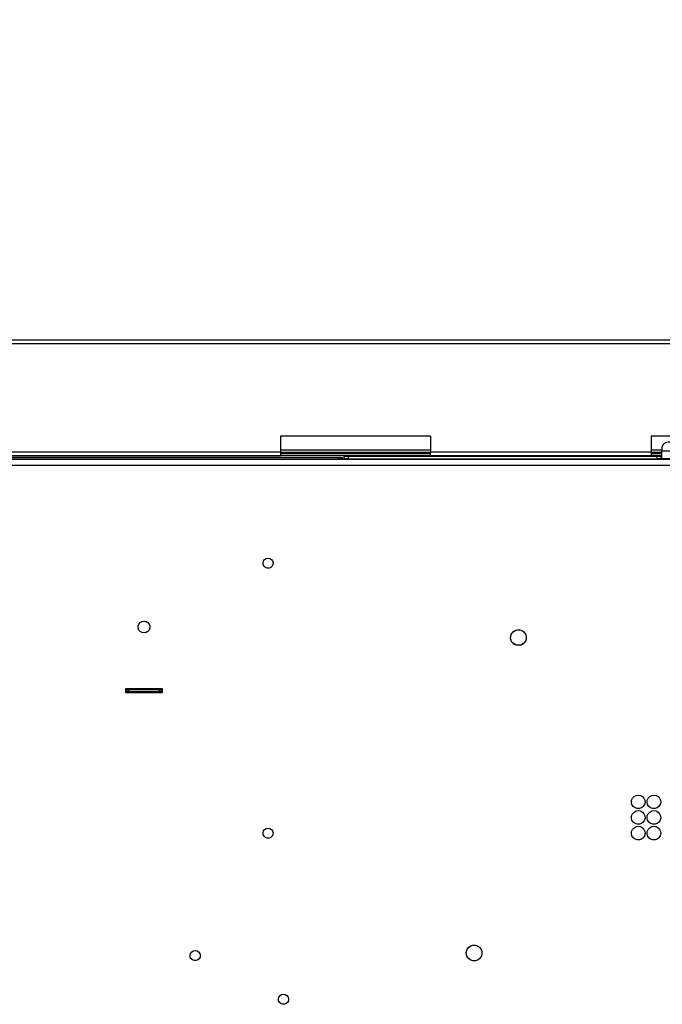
# Model space of a CAD drawing. Header units: millimetres. Extents: x 0 to 39025, y -31299 to 8400.
# Tile 356 of 382: x 14844 to 15173, y 4367 to 4871. Entities that reach past the tile are written whole.
import ezdxf

# ---------------------------------------------------------------- set-up
doc = ezdxf.new("R2010")
doc.units = ezdxf.units.MM
doc.header["$PDSIZE"] = -1
doc.layers.add('DIMENZIJE', color=4, linetype='Continuous')
doc.styles.add('SLDTEXTSTYLE6', font='txt')
doc.dimstyles.new('SLDDIMSTYLE0', dxfattribs={"dimtxt": 3, "dimasz": 3.414889, "dimexe": 0, "dimexo": 0.0625, "dimgap": 0.75, "dimtad": 1, "dimdec": 0, "dimlfac": 20, "dimrnd": 1e-09, "dimzin": 12, "dimdsep": 46, "dimtxsty": 'SLDTEXTSTYLE6', "dimsah": 1, "dimcen": 0.09, "dimadec": 0, "dimazin": 3, "dimtfac": 1, "dimtdec": 0, "dimtofl": 0, "dimtmove": 0, "dimatfit": 3, "dimfxl": 1, "dimfrac": 2, "dimtolj": 1, "dimtzin": 12, "dimarcsym": 0})

# ---------------------------------------------------------------- blocks, each defined once
blk = doc.blocks.new('Adapt 2 (spodaj)')
at = {"lineweight": 25}
for points in [[(6.52, 714.98), (6.52, 714.98), (1143.48, 714.98), (1143.48, 714.98)], [(6.52, 712.98), (6.52, 712.98), (1143.48, 712.98), (1143.48, 712.98)], [(869.66, 665.68), (869.66, 665.68), (792.85, 665.68), (792.85, 665.68)], [(792.85, 665.68), (792.85, 665.68), (792.85, 657.67), (792.85, 657.67)], [(869.66, 665.68), (869.66, 665.68), (869.66, 657.67), (869.66, 657.67)], [(1072.6, 665.68), (1072.6, 665.68), (982.6, 665.68), (982.6, 665.68)], [(982.6, 665.68), (982.6, 665.68), (982.6, 657.67), (982.6, 657.67)], [(620, 657.67), (620, 657.67), (792.85, 657.67), (792.85, 657.67)], [(620, 655.67), (620, 655.67), (792.85, 655.67), (792.85, 655.67)], [(792.85, 658.68), (792.85, 658.68), (869.66, 658.68), (869.66, 658.68)], [(792.85, 657.3), (792.85, 657.3), (869.66, 657.3), (869.66, 657.3)], [(869.66, 657.29), (869.66, 657.29), (792.85, 657.29), (792.85, 657.29)], [(869.66, 656.68), (869.66, 656.68), (792.85, 656.68), (792.85, 656.68)], [(869.66, 655.67), (869.66, 655.67), (792.85, 655.67), (792.85, 655.67)], [(825.5, 653.92), (825.5, 653.92), (825.5, 655.42), (825.5, 655.42)], [(825.5, 655.42), (825.5, 655.42), (827.5, 655.42), (827.5, 655.42)], [(827.5, 655.42), (827.5, 655.42), (827.5, 653.92), (827.5, 653.92)], [(827.5, 655.42), (827.5, 655.42), (985.6, 655.42), (985.6, 655.42)], [(869.66, 657.67), (869.66, 657.67), (982.6, 657.67), (982.6, 657.67)], [(869.66, 655.67), (869.66, 655.67), (982.6, 655.67), (982.6, 655.67)], [(982.6, 658.68), (982.6, 658.68), (988.1, 658.68), (988.1, 658.68)], [(982.6, 657.3), (982.6, 657.3), (988.1, 657.3), (988.1, 657.3)], [(988.1, 657.29), (988.1, 657.29), (982.6, 657.29), (982.6, 657.29)], [(982.6, 656.68), (982.6, 656.68), (988.1, 656.68), (988.1, 656.68)], [(982.6, 655.67), (982.6, 655.67), (988.1, 655.67), (988.1, 655.67)], [(985.6, 653.92), (985.6, 653.92), (985.6, 655.42), (985.6, 655.42)], [(985.6, 655.42), (985.6, 655.42), (987.6, 655.42), (987.6, 655.42)], [(987.6, 655.42), (987.6, 655.42), (987.6, 653.92), (987.6, 653.92)], [(988.1, 655.42), (988.1, 655.42), (987.6, 655.42), (987.6, 655.42)], [(988.1, 659.76), (988.1, 659.76), (988.1, 657.85), (988.1, 657.85)], [(1067.1, 657.85), (1067.1, 657.85), (988.1, 657.85), (988.1, 657.85)], [(1089.17, 653.63), (1089.17, 653.63), (60.83, 653.63), (60.83, 653.63)], [(69.85, 650.82), (69.85, 650.82), (1080.15, 650.82), (1080.15, 650.82)], [(617, 654.93), (617, 654.93), (822.5, 654.93), (822.5, 654.93)], [(617, 653.92), (617, 653.92), (822.5, 653.92), (822.5, 653.92)], [(819.5, 653.63), (819.5, 653.63), (819.5, 653.92), (819.5, 653.92)], [(822.5, 653.92), (822.5, 653.92), (822.5, 654.93), (822.5, 654.93)], [(822.5, 654.93), (822.5, 654.93), (824.5, 654.93), (824.5, 654.93)], [(824.5, 653.92), (824.5, 653.92), (822.5, 653.92), (822.5, 653.92)], [(824.5, 654.93), (824.5, 654.93), (824.5, 653.92), (824.5, 653.92)], [(827.5, 653.92), (827.5, 653.92), (825.5, 653.92), (825.5, 653.92)], [(827.5, 653.92), (827.5, 653.92), (985.6, 653.92), (985.6, 653.92)], [(987.6, 653.92), (987.6, 653.92), (985.6, 653.92), (985.6, 653.92)], [(988.1, 653.92), (988.1, 653.92), (987.6, 653.92), (987.6, 653.92)], [(1067.1, 653.92), (1067.1, 653.92), (988.1, 653.92), (988.1, 653.92)], [(732.5, 536.38), (732.5, 536.38), (713.5, 536.38), (713.5, 536.38)], [(713.5, 536.38), (713.5, 536.38), (713.5, 534.38), (713.5, 534.38)], [(713.5, 535.88), (713.5, 535.88), (714, 535.88), (714, 535.88)], [(713.5, 534.88), (713.5, 534.88), (714, 534.88), (714, 534.88)], [(713.5, 534.38), (713.5, 534.38), (732.5, 534.38), (732.5, 534.38)], [(714, 534.88), (714, 534.88), (714, 535.88), (714, 535.88)], [(714, 535.88), (714, 535.88), (715, 535.88), (715, 535.88)], [(715, 534.88), (715, 534.88), (714, 534.88), (714, 534.88)], [(715, 535.88), (715, 535.88), (715, 534.88), (715, 534.88)], [(731, 535.88), (731, 535.88), (715, 535.88), (715, 535.88)], [(731, 534.88), (731, 534.88), (715, 534.88), (715, 534.88)], [(715.5, 534.38), (715.5, 534.38), (715.5, 534.88), (715.5, 534.88)], [(730.5, 534.88), (730.5, 534.88), (730.5, 534.38), (730.5, 534.38)], [(731, 534.88), (731, 534.88), (731, 535.88), (731, 535.88)], [(731, 535.88), (731, 535.88), (732, 535.88), (732, 535.88)], [(732, 534.88), (732, 534.88), (731, 534.88), (731, 534.88)], [(732, 535.88), (732, 535.88), (732, 534.88), (732, 534.88)], [(732, 535.88), (732, 535.88), (732.5, 535.88), (732.5, 535.88)], [(732, 534.88), (732, 534.88), (732.5, 534.88), (732.5, 534.88)], [(732.5, 534.38), (732.5, 534.38), (732.5, 536.38), (732.5, 536.38)]]:
    blk.add_open_spline(points, degree=3, dxfattribs=at)
for points, knots in [([(992.1, 662.59), (992.1, 662.59), (991.32, 662.53), (991.32, 662.53), (991.32, 662.53), (990.57, 662.37), (990.57, 662.37), (990.57, 662.37), (989.88, 662.11), (989.88, 662.11), (989.88, 662.11), (989.27, 661.76), (989.27, 661.76), (989.27, 661.76), (988.77, 661.33), (988.77, 661.33), (988.77, 661.33), (988.4, 660.84), (988.4, 660.84), (988.4, 660.84), (988.17, 660.31), (988.17, 660.31), (988.17, 660.31), (988.1, 659.76), (988.1, 659.76)], [0, 0, 0, 0, 1, 1, 1, 2, 2, 2, 3, 3, 3, 4, 4, 4, 5, 5, 5, 6, 6, 6, 7, 7, 7, 8, 8, 8, 8]), ([(792.85, 657.67), (792.85, 657.67), (792.85, 657.29), (792.85, 657.29), (792.85, 657.29), (792.85, 656.91), (792.85, 656.91), (792.85, 656.91), (792.85, 656.56), (792.85, 656.56), (792.85, 656.56), (792.85, 656.26), (792.85, 656.26), (792.85, 656.26), (792.85, 656.01), (792.85, 656.01), (792.85, 656.01), (792.85, 655.83), (792.85, 655.83), (792.85, 655.83), (792.85, 655.71), (792.85, 655.71), (792.85, 655.71), (792.85, 655.67), (792.85, 655.67)], [0, 0, 0, 0, 1, 1, 1, 2, 2, 2, 3, 3, 3, 4, 4, 4, 5, 5, 5, 6, 6, 6, 7, 7, 7, 8, 8, 8, 8]), ([(869.66, 655.67), (869.66, 655.67), (869.66, 655.71), (869.66, 655.71), (869.66, 655.71), (869.66, 655.83), (869.66, 655.83), (869.66, 655.83), (869.66, 656.01), (869.66, 656.01), (869.66, 656.01), (869.66, 656.26), (869.66, 656.26), (869.66, 656.26), (869.66, 656.56), (869.66, 656.56), (869.66, 656.56), (869.66, 656.91), (869.66, 656.91), (869.66, 656.91), (869.66, 657.29), (869.66, 657.29), (869.66, 657.29), (869.66, 657.67), (869.66, 657.67)], [0, 0, 0, 0, 1, 1, 1, 2, 2, 2, 3, 3, 3, 4, 4, 4, 5, 5, 5, 6, 6, 6, 7, 7, 7, 8, 8, 8, 8]), ([(982.6, 657.67), (982.6, 657.67), (982.6, 657.29), (982.6, 657.29), (982.6, 657.29), (982.6, 656.91), (982.6, 656.91), (982.6, 656.91), (982.6, 656.56), (982.6, 656.56), (982.6, 656.56), (982.6, 656.26), (982.6, 656.26), (982.6, 656.26), (982.6, 656.01), (982.6, 656.01), (982.6, 656.01), (982.6, 655.83), (982.6, 655.83), (982.6, 655.83), (982.6, 655.71), (982.6, 655.71), (982.6, 655.71), (982.6, 655.67), (982.6, 655.67)], [0, 0, 0, 0, 1, 1, 1, 2, 2, 2, 3, 3, 3, 4, 4, 4, 5, 5, 5, 6, 6, 6, 7, 7, 7, 8, 8, 8, 8]), ([(988.1, 653.92), (988.1, 653.92), (988.1, 654.02), (988.1, 654.02), (988.1, 654.02), (988.1, 654.31), (988.1, 654.31), (988.1, 654.31), (988.1, 654.76), (988.1, 654.76), (988.1, 654.76), (988.1, 655.35), (988.1, 655.35), (988.1, 655.35), (988.1, 656), (988.1, 656), (988.1, 656), (988.1, 656.67), (988.1, 656.67), (988.1, 656.67), (988.1, 657.31), (988.1, 657.31), (988.1, 657.31), (988.1, 657.85), (988.1, 657.85)], [0, 0, 0, 0, 1, 1, 1, 2, 2, 2, 3, 3, 3, 4, 4, 4, 5, 5, 5, 6, 6, 6, 7, 7, 7, 8, 8, 8, 8]), ([(835, 653.92), (835, 653.92), (835, 653.91), (835, 653.91), (835, 653.91), (835, 653.87), (835, 653.87), (835, 653.87), (835, 653.79), (835, 653.79), (835, 653.79), (835, 653.69), (835, 653.69), (835, 653.69), (835, 653.63), (835, 653.63)], [0, 0, 0, 0, 1, 1, 1, 2, 2, 2, 3, 3, 3, 4, 4, 4, 5, 5, 5, 5]), ([(786.5, 603.22), (786.5, 603.22), (785.56, 603.05), (785.56, 603.05), (785.56, 603.05), (784.75, 602.55), (784.75, 602.55), (784.75, 602.55), (784.17, 601.78), (784.17, 601.78), (784.17, 601.78), (783.91, 600.86), (783.91, 600.86), (783.91, 600.86), (784, 599.91), (784, 599.91), (784, 599.91), (784.42, 599.06), (784.42, 599.06), (784.42, 599.06), (785.13, 598.42), (785.13, 598.42), (785.13, 598.42), (786.02, 598.07), (786.02, 598.07), (786.02, 598.07), (786.98, 598.07), (786.98, 598.07), (786.98, 598.07), (787.87, 598.42), (787.87, 598.42), (787.87, 598.42), (788.57, 599.06), (788.57, 599.06), (788.57, 599.06), (789, 599.91), (789, 599.91), (789, 599.91), (789.09, 600.86), (789.09, 600.86), (789.09, 600.86), (788.83, 601.78), (788.83, 601.78), (788.83, 601.78), (788.25, 602.55), (788.25, 602.55), (788.25, 602.55), (787.44, 603.05), (787.44, 603.05), (787.44, 603.05), (786.5, 603.22), (786.5, 603.22)], [0, 0, 0, 0, 1, 1, 1, 2, 2, 2, 3, 3, 3, 4, 4, 4, 5, 5, 5, 6, 6, 6, 7, 7, 7, 8, 8, 8, 9, 9, 9, 10, 10, 10, 11, 11, 11, 12, 12, 12, 13, 13, 13, 14, 14, 14, 15, 15, 15, 16, 16, 16, 17, 17, 17, 17]), ([(723, 564.88), (723, 564.88), (724.03, 565.06), (724.03, 565.06), (724.03, 565.06), (724.93, 565.58), (724.93, 565.58), (724.93, 565.58), (725.6, 566.38), (725.6, 566.38), (725.6, 566.38), (725.96, 567.35), (725.96, 567.35), (725.96, 567.35), (725.96, 568.4), (725.96, 568.4), (725.96, 568.4), (725.6, 569.37), (725.6, 569.37), (725.6, 569.37), (724.93, 570.17), (724.93, 570.17), (724.93, 570.17), (724.03, 570.69), (724.03, 570.69), (724.03, 570.69), (723, 570.87), (723, 570.87), (723, 570.87), (721.97, 570.69), (721.97, 570.69), (721.97, 570.69), (721.07, 570.17), (721.07, 570.17), (721.07, 570.17), (720.4, 569.37), (720.4, 569.37), (720.4, 569.37), (720.05, 568.4), (720.05, 568.4), (720.05, 568.4), (720.05, 567.35), (720.05, 567.35), (720.05, 567.35), (720.4, 566.38), (720.4, 566.38), (720.4, 566.38), (721.07, 565.58), (721.07, 565.58), (721.07, 565.58), (721.97, 565.06), (721.97, 565.06), (721.97, 565.06), (723, 564.88), (723, 564.88)], [0, 0, 0, 0, 1, 1, 1, 2, 2, 2, 3, 3, 3, 4, 4, 4, 5, 5, 5, 6, 6, 6, 7, 7, 7, 8, 8, 8, 9, 9, 9, 10, 10, 10, 11, 11, 11, 12, 12, 12, 13, 13, 13, 14, 14, 14, 15, 15, 15, 16, 16, 16, 17, 17, 17, 18, 18, 18, 18]), ([(914.63, 566.52), (914.63, 566.52), (913.46, 566.35), (913.46, 566.35), (913.46, 566.35), (912.38, 565.83), (912.38, 565.83), (912.38, 565.83), (911.51, 565.02), (911.51, 565.02), (911.51, 565.02), (910.91, 563.99), (910.91, 563.99), (910.91, 563.99), (910.64, 562.82), (910.64, 562.82), (910.64, 562.82), (910.74, 561.63), (910.74, 561.63), (910.74, 561.63), (911.17, 560.52), (911.17, 560.52), (911.17, 560.52), (911.91, 559.59), (911.91, 559.59), (911.91, 559.59), (912.9, 558.92), (912.9, 558.92), (912.9, 558.92), (914.04, 558.57), (914.04, 558.57), (914.04, 558.57), (915.23, 558.57), (915.23, 558.57), (915.23, 558.57), (916.37, 558.92), (916.37, 558.92), (916.37, 558.92), (917.35, 559.59), (917.35, 559.59), (917.35, 559.59), (918.1, 560.52), (918.1, 560.52), (918.1, 560.52), (918.54, 561.63), (918.54, 561.63), (918.54, 561.63), (918.62, 562.82), (918.62, 562.82), (918.62, 562.82), (918.36, 563.99), (918.36, 563.99), (918.36, 563.99), (917.76, 565.02), (917.76, 565.02), (917.76, 565.02), (916.89, 565.83), (916.89, 565.83), (916.89, 565.83), (915.81, 566.35), (915.81, 566.35), (915.81, 566.35), (914.63, 566.52), (914.63, 566.52)], [0, 0, 0, 0, 1, 1, 1, 2, 2, 2, 3, 3, 3, 4, 4, 4, 5, 5, 5, 6, 6, 6, 7, 7, 7, 8, 8, 8, 9, 9, 9, 10, 10, 10, 11, 11, 11, 12, 12, 12, 13, 13, 13, 14, 14, 14, 15, 15, 15, 16, 16, 16, 17, 17, 17, 18, 18, 18, 19, 19, 19, 20, 20, 20, 21, 21, 21, 21]), ([(914.63, 558.52), (914.63, 558.52), (915.81, 558.7), (915.81, 558.7), (915.81, 558.7), (916.89, 559.22), (916.89, 559.22), (916.89, 559.22), (917.76, 560.03), (917.76, 560.03), (917.76, 560.03), (918.36, 561.06), (918.36, 561.06), (918.36, 561.06), (918.62, 562.23), (918.62, 562.23), (918.62, 562.23), (918.54, 563.42), (918.54, 563.42), (918.54, 563.42), (918.1, 564.52), (918.1, 564.52), (918.1, 564.52), (917.35, 565.46), (917.35, 565.46), (917.35, 565.46), (916.37, 566.13), (916.37, 566.13), (916.37, 566.13), (915.23, 566.48), (915.23, 566.48), (915.23, 566.48), (914.04, 566.48), (914.04, 566.48), (914.04, 566.48), (912.9, 566.13), (912.9, 566.13), (912.9, 566.13), (911.91, 565.46), (911.91, 565.46), (911.91, 565.46), (911.17, 564.52), (911.17, 564.52), (911.17, 564.52), (910.74, 563.42), (910.74, 563.42), (910.74, 563.42), (910.64, 562.23), (910.64, 562.23), (910.64, 562.23), (910.91, 561.06), (910.91, 561.06), (910.91, 561.06), (911.51, 560.03), (911.51, 560.03), (911.51, 560.03), (912.38, 559.22), (912.38, 559.22), (912.38, 559.22), (913.46, 558.7), (913.46, 558.7), (913.46, 558.7), (914.63, 558.52), (914.63, 558.52)], [0, 0, 0, 0, 1, 1, 1, 2, 2, 2, 3, 3, 3, 4, 4, 4, 5, 5, 5, 6, 6, 6, 7, 7, 7, 8, 8, 8, 9, 9, 9, 10, 10, 10, 11, 11, 11, 12, 12, 12, 13, 13, 13, 14, 14, 14, 15, 15, 15, 16, 16, 16, 17, 17, 17, 18, 18, 18, 19, 19, 19, 20, 20, 20, 21, 21, 21, 21]), ([(976, 481.97), (976, 481.97), (974.86, 481.79), (974.86, 481.79), (974.86, 481.79), (973.85, 481.24), (973.85, 481.24), (973.85, 481.24), (973.07, 480.39), (973.07, 480.39), (973.07, 480.39), (972.61, 479.34), (972.61, 479.34), (972.61, 479.34), (972.51, 478.19), (972.51, 478.19), (972.51, 478.19), (972.79, 477.07), (972.79, 477.07), (972.79, 477.07), (973.42, 476.1), (973.42, 476.1), (973.42, 476.1), (974.33, 475.4), (974.33, 475.4), (974.33, 475.4), (975.42, 475.02), (975.42, 475.02), (975.42, 475.02), (976.57, 475.02), (976.57, 475.02), (976.57, 475.02), (977.66, 475.4), (977.66, 475.4), (977.66, 475.4), (978.58, 476.1), (978.58, 476.1), (978.58, 476.1), (979.2, 477.07), (979.2, 477.07), (979.2, 477.07), (979.49, 478.19), (979.49, 478.19), (979.49, 478.19), (979.39, 479.34), (979.39, 479.34), (979.39, 479.34), (978.93, 480.39), (978.93, 480.39), (978.93, 480.39), (978.15, 481.24), (978.15, 481.24), (978.15, 481.24), (977.14, 481.79), (977.14, 481.79), (977.14, 481.79), (976, 481.97), (976, 481.97)], [0, 0, 0, 0, 1, 1, 1, 2, 2, 2, 3, 3, 3, 4, 4, 4, 5, 5, 5, 6, 6, 6, 7, 7, 7, 8, 8, 8, 9, 9, 9, 10, 10, 10, 11, 11, 11, 12, 12, 12, 13, 13, 13, 14, 14, 14, 15, 15, 15, 16, 16, 16, 17, 17, 17, 18, 18, 18, 19, 19, 19, 19]), ([(984, 481.97), (984, 481.97), (982.86, 481.79), (982.86, 481.79), (982.86, 481.79), (981.85, 481.24), (981.85, 481.24), (981.85, 481.24), (981.07, 480.39), (981.07, 480.39), (981.07, 480.39), (980.61, 479.34), (980.61, 479.34), (980.61, 479.34), (980.51, 478.19), (980.51, 478.19), (980.51, 478.19), (980.79, 477.07), (980.79, 477.07), (980.79, 477.07), (981.42, 476.1), (981.42, 476.1), (981.42, 476.1), (982.33, 475.4), (982.33, 475.4), (982.33, 475.4), (983.42, 475.02), (983.42, 475.02), (983.42, 475.02), (984.58, 475.02), (984.58, 475.02), (984.58, 475.02), (985.67, 475.4), (985.67, 475.4), (985.67, 475.4), (986.57, 476.1), (986.57, 476.1), (986.57, 476.1), (987.2, 477.07), (987.2, 477.07), (987.2, 477.07), (987.49, 478.19), (987.49, 478.19), (987.49, 478.19), (987.39, 479.34), (987.39, 479.34), (987.39, 479.34), (986.93, 480.39), (986.93, 480.39), (986.93, 480.39), (986.15, 481.24), (986.15, 481.24), (986.15, 481.24), (985.14, 481.79), (985.14, 481.79), (985.14, 481.79), (984, 481.97), (984, 481.97)], [0, 0, 0, 0, 1, 1, 1, 2, 2, 2, 3, 3, 3, 4, 4, 4, 5, 5, 5, 6, 6, 6, 7, 7, 7, 8, 8, 8, 9, 9, 9, 10, 10, 10, 11, 11, 11, 12, 12, 12, 13, 13, 13, 14, 14, 14, 15, 15, 15, 16, 16, 16, 17, 17, 17, 18, 18, 18, 19, 19, 19, 19]), ([(976, 473.98), (976, 473.98), (974.86, 473.79), (974.86, 473.79), (974.86, 473.79), (973.85, 473.24), (973.85, 473.24), (973.85, 473.24), (973.07, 472.39), (973.07, 472.39), (973.07, 472.39), (972.61, 471.33), (972.61, 471.33), (972.61, 471.33), (972.51, 470.19), (972.51, 470.19), (972.51, 470.19), (972.79, 469.07), (972.79, 469.07), (972.79, 469.07), (973.42, 468.11), (973.42, 468.11), (973.42, 468.11), (974.33, 467.4), (974.33, 467.4), (974.33, 467.4), (975.42, 467.02), (975.42, 467.02), (975.42, 467.02), (976.57, 467.02), (976.57, 467.02), (976.57, 467.02), (977.66, 467.4), (977.66, 467.4), (977.66, 467.4), (978.58, 468.11), (978.58, 468.11), (978.58, 468.11), (979.2, 469.07), (979.2, 469.07), (979.2, 469.07), (979.49, 470.19), (979.49, 470.19), (979.49, 470.19), (979.39, 471.33), (979.39, 471.33), (979.39, 471.33), (978.93, 472.39), (978.93, 472.39), (978.93, 472.39), (978.15, 473.24), (978.15, 473.24), (978.15, 473.24), (977.14, 473.79), (977.14, 473.79), (977.14, 473.79), (976, 473.98), (976, 473.98)], [0, 0, 0, 0, 1, 1, 1, 2, 2, 2, 3, 3, 3, 4, 4, 4, 5, 5, 5, 6, 6, 6, 7, 7, 7, 8, 8, 8, 9, 9, 9, 10, 10, 10, 11, 11, 11, 12, 12, 12, 13, 13, 13, 14, 14, 14, 15, 15, 15, 16, 16, 16, 17, 17, 17, 18, 18, 18, 19, 19, 19, 19]), ([(984, 473.98), (984, 473.98), (982.86, 473.79), (982.86, 473.79), (982.86, 473.79), (981.85, 473.24), (981.85, 473.24), (981.85, 473.24), (981.07, 472.39), (981.07, 472.39), (981.07, 472.39), (980.61, 471.33), (980.61, 471.33), (980.61, 471.33), (980.51, 470.19), (980.51, 470.19), (980.51, 470.19), (980.79, 469.07), (980.79, 469.07), (980.79, 469.07), (981.42, 468.11), (981.42, 468.11), (981.42, 468.11), (982.33, 467.4), (982.33, 467.4), (982.33, 467.4), (983.42, 467.02), (983.42, 467.02), (983.42, 467.02), (984.58, 467.02), (984.58, 467.02), (984.58, 467.02), (985.67, 467.4), (985.67, 467.4), (985.67, 467.4), (986.57, 468.11), (986.57, 468.11), (986.57, 468.11), (987.2, 469.07), (987.2, 469.07), (987.2, 469.07), (987.49, 470.19), (987.49, 470.19), (987.49, 470.19), (987.39, 471.33), (987.39, 471.33), (987.39, 471.33), (986.93, 472.39), (986.93, 472.39), (986.93, 472.39), (986.15, 473.24), (986.15, 473.24), (986.15, 473.24), (985.14, 473.79), (985.14, 473.79), (985.14, 473.79), (984, 473.98), (984, 473.98)], [0, 0, 0, 0, 1, 1, 1, 2, 2, 2, 3, 3, 3, 4, 4, 4, 5, 5, 5, 6, 6, 6, 7, 7, 7, 8, 8, 8, 9, 9, 9, 10, 10, 10, 11, 11, 11, 12, 12, 12, 13, 13, 13, 14, 14, 14, 15, 15, 15, 16, 16, 16, 17, 17, 17, 18, 18, 18, 19, 19, 19, 19]), ([(786.5, 465.04), (786.5, 465.04), (785.56, 464.87), (785.56, 464.87), (785.56, 464.87), (784.75, 464.36), (784.75, 464.36), (784.75, 464.36), (784.17, 463.6), (784.17, 463.6), (784.17, 463.6), (783.91, 462.68), (783.91, 462.68), (783.91, 462.68), (784, 461.73), (784, 461.73), (784, 461.73), (784.42, 460.88), (784.42, 460.88), (784.42, 460.88), (785.13, 460.23), (785.13, 460.23), (785.13, 460.23), (786.02, 459.89), (786.02, 459.89), (786.02, 459.89), (786.98, 459.89), (786.98, 459.89), (786.98, 459.89), (787.87, 460.23), (787.87, 460.23), (787.87, 460.23), (788.57, 460.88), (788.57, 460.88), (788.57, 460.88), (789, 461.73), (789, 461.73), (789, 461.73), (789.09, 462.68), (789.09, 462.68), (789.09, 462.68), (788.83, 463.6), (788.83, 463.6), (788.83, 463.6), (788.25, 464.36), (788.25, 464.36), (788.25, 464.36), (787.44, 464.87), (787.44, 464.87), (787.44, 464.87), (786.5, 465.04), (786.5, 465.04)], [0, 0, 0, 0, 1, 1, 1, 2, 2, 2, 3, 3, 3, 4, 4, 4, 5, 5, 5, 6, 6, 6, 7, 7, 7, 8, 8, 8, 9, 9, 9, 10, 10, 10, 11, 11, 11, 12, 12, 12, 13, 13, 13, 14, 14, 14, 15, 15, 15, 16, 16, 16, 17, 17, 17, 17]), ([(976, 465.98), (976, 465.98), (974.86, 465.79), (974.86, 465.79), (974.86, 465.79), (973.85, 465.24), (973.85, 465.24), (973.85, 465.24), (973.07, 464.39), (973.07, 464.39), (973.07, 464.39), (972.61, 463.33), (972.61, 463.33), (972.61, 463.33), (972.51, 462.19), (972.51, 462.19), (972.51, 462.19), (972.79, 461.07), (972.79, 461.07), (972.79, 461.07), (973.42, 460.11), (973.42, 460.11), (973.42, 460.11), (974.33, 459.4), (974.33, 459.4), (974.33, 459.4), (975.42, 459.02), (975.42, 459.02), (975.42, 459.02), (976.57, 459.02), (976.57, 459.02), (976.57, 459.02), (977.66, 459.4), (977.66, 459.4), (977.66, 459.4), (978.58, 460.11), (978.58, 460.11), (978.58, 460.11), (979.2, 461.07), (979.2, 461.07), (979.2, 461.07), (979.49, 462.19), (979.49, 462.19), (979.49, 462.19), (979.39, 463.33), (979.39, 463.33), (979.39, 463.33), (978.93, 464.39), (978.93, 464.39), (978.93, 464.39), (978.15, 465.24), (978.15, 465.24), (978.15, 465.24), (977.14, 465.79), (977.14, 465.79), (977.14, 465.79), (976, 465.98), (976, 465.98)], [0, 0, 0, 0, 1, 1, 1, 2, 2, 2, 3, 3, 3, 4, 4, 4, 5, 5, 5, 6, 6, 6, 7, 7, 7, 8, 8, 8, 9, 9, 9, 10, 10, 10, 11, 11, 11, 12, 12, 12, 13, 13, 13, 14, 14, 14, 15, 15, 15, 16, 16, 16, 17, 17, 17, 18, 18, 18, 19, 19, 19, 19]), ([(984, 465.98), (984, 465.98), (982.86, 465.79), (982.86, 465.79), (982.86, 465.79), (981.85, 465.24), (981.85, 465.24), (981.85, 465.24), (981.07, 464.39), (981.07, 464.39), (981.07, 464.39), (980.61, 463.33), (980.61, 463.33), (980.61, 463.33), (980.51, 462.19), (980.51, 462.19), (980.51, 462.19), (980.79, 461.07), (980.79, 461.07), (980.79, 461.07), (981.42, 460.11), (981.42, 460.11), (981.42, 460.11), (982.33, 459.4), (982.33, 459.4), (982.33, 459.4), (983.42, 459.02), (983.42, 459.02), (983.42, 459.02), (984.58, 459.02), (984.58, 459.02), (984.58, 459.02), (985.67, 459.4), (985.67, 459.4), (985.67, 459.4), (986.57, 460.11), (986.57, 460.11), (986.57, 460.11), (987.2, 461.07), (987.2, 461.07), (987.2, 461.07), (987.49, 462.19), (987.49, 462.19), (987.49, 462.19), (987.39, 463.33), (987.39, 463.33), (987.39, 463.33), (986.93, 464.39), (986.93, 464.39), (986.93, 464.39), (986.15, 465.24), (986.15, 465.24), (986.15, 465.24), (985.14, 465.79), (985.14, 465.79), (985.14, 465.79), (984, 465.98), (984, 465.98)], [0, 0, 0, 0, 1, 1, 1, 2, 2, 2, 3, 3, 3, 4, 4, 4, 5, 5, 5, 6, 6, 6, 7, 7, 7, 8, 8, 8, 9, 9, 9, 10, 10, 10, 11, 11, 11, 12, 12, 12, 13, 13, 13, 14, 14, 14, 15, 15, 15, 16, 16, 16, 17, 17, 17, 18, 18, 18, 19, 19, 19, 19]), ([(891.95, 405.11), (891.95, 405.11), (890.77, 404.94), (890.77, 404.94), (890.77, 404.94), (889.7, 404.42), (889.7, 404.42), (889.7, 404.42), (888.82, 403.61), (888.82, 403.61), (888.82, 403.61), (888.23, 402.57), (888.23, 402.57), (888.23, 402.57), (887.96, 401.41), (887.96, 401.41), (887.96, 401.41), (888.05, 400.22), (888.05, 400.22), (888.05, 400.22), (888.49, 399.11), (888.49, 399.11), (888.49, 399.11), (889.23, 398.18), (889.23, 398.18), (889.23, 398.18), (890.22, 397.51), (890.22, 397.51), (890.22, 397.51), (891.35, 397.16), (891.35, 397.16), (891.35, 397.16), (892.55, 397.16), (892.55, 397.16), (892.55, 397.16), (893.69, 397.51), (893.69, 397.51), (893.69, 397.51), (894.67, 398.18), (894.67, 398.18), (894.67, 398.18), (895.42, 399.11), (895.42, 399.11), (895.42, 399.11), (895.85, 400.22), (895.85, 400.22), (895.85, 400.22), (895.94, 401.41), (895.94, 401.41), (895.94, 401.41), (895.67, 402.57), (895.67, 402.57), (895.67, 402.57), (895.08, 403.61), (895.08, 403.61), (895.08, 403.61), (894.2, 404.42), (894.2, 404.42), (894.2, 404.42), (893.13, 404.94), (893.13, 404.94), (893.13, 404.94), (891.95, 405.11), (891.95, 405.11)], [0, 0, 0, 0, 1, 1, 1, 2, 2, 2, 3, 3, 3, 4, 4, 4, 5, 5, 5, 6, 6, 6, 7, 7, 7, 8, 8, 8, 9, 9, 9, 10, 10, 10, 11, 11, 11, 12, 12, 12, 13, 13, 13, 14, 14, 14, 15, 15, 15, 16, 16, 16, 17, 17, 17, 18, 18, 18, 19, 19, 19, 20, 20, 20, 21, 21, 21, 21]), ([(891.95, 397.11), (891.95, 397.11), (893.13, 397.29), (893.13, 397.29), (893.13, 397.29), (894.2, 397.81), (894.2, 397.81), (894.2, 397.81), (895.08, 398.62), (895.08, 398.62), (895.08, 398.62), (895.67, 399.65), (895.67, 399.65), (895.67, 399.65), (895.94, 400.81), (895.94, 400.81), (895.94, 400.81), (895.85, 402), (895.85, 402), (895.85, 402), (895.42, 403.11), (895.42, 403.11), (895.42, 403.11), (894.67, 404.04), (894.67, 404.04), (894.67, 404.04), (893.69, 404.72), (893.69, 404.72), (893.69, 404.72), (892.55, 405.07), (892.55, 405.07), (892.55, 405.07), (891.35, 405.07), (891.35, 405.07), (891.35, 405.07), (890.22, 404.72), (890.22, 404.72), (890.22, 404.72), (889.23, 404.04), (889.23, 404.04), (889.23, 404.04), (888.49, 403.11), (888.49, 403.11), (888.49, 403.11), (888.05, 402), (888.05, 402), (888.05, 402), (887.96, 400.81), (887.96, 400.81), (887.96, 400.81), (888.23, 399.65), (888.23, 399.65), (888.23, 399.65), (888.82, 398.62), (888.82, 398.62), (888.82, 398.62), (889.7, 397.81), (889.7, 397.81), (889.7, 397.81), (890.77, 397.29), (890.77, 397.29), (890.77, 397.29), (891.95, 397.11), (891.95, 397.11)], [0, 0, 0, 0, 1, 1, 1, 2, 2, 2, 3, 3, 3, 4, 4, 4, 5, 5, 5, 6, 6, 6, 7, 7, 7, 8, 8, 8, 9, 9, 9, 10, 10, 10, 11, 11, 11, 12, 12, 12, 13, 13, 13, 14, 14, 14, 15, 15, 15, 16, 16, 16, 17, 17, 17, 18, 18, 18, 19, 19, 19, 20, 20, 20, 21, 21, 21, 21]), ([(749.2, 402.38), (749.2, 402.38), (748.26, 402.2), (748.26, 402.2), (748.26, 402.2), (747.45, 401.7), (747.45, 401.7), (747.45, 401.7), (746.87, 400.93), (746.87, 400.93), (746.87, 400.93), (746.61, 400.02), (746.61, 400.02), (746.61, 400.02), (746.7, 399.06), (746.7, 399.06), (746.7, 399.06), (747.13, 398.21), (747.13, 398.21), (747.13, 398.21), (747.83, 397.57), (747.83, 397.57), (747.83, 397.57), (748.72, 397.22), (748.72, 397.22), (748.72, 397.22), (749.68, 397.22), (749.68, 397.22), (749.68, 397.22), (750.57, 397.57), (750.57, 397.57), (750.57, 397.57), (751.27, 398.21), (751.27, 398.21), (751.27, 398.21), (751.7, 399.06), (751.7, 399.06), (751.7, 399.06), (751.79, 400.02), (751.79, 400.02), (751.79, 400.02), (751.53, 400.93), (751.53, 400.93), (751.53, 400.93), (750.95, 401.7), (750.95, 401.7), (750.95, 401.7), (750.14, 402.2), (750.14, 402.2), (750.14, 402.2), (749.2, 402.38), (749.2, 402.38)], [0, 0, 0, 0, 1, 1, 1, 2, 2, 2, 3, 3, 3, 4, 4, 4, 5, 5, 5, 6, 6, 6, 7, 7, 7, 8, 8, 8, 9, 9, 9, 10, 10, 10, 11, 11, 11, 12, 12, 12, 13, 13, 13, 14, 14, 14, 15, 15, 15, 16, 16, 16, 17, 17, 17, 17]), ([(794.39, 380.01), (794.39, 380.01), (793.45, 379.84), (793.45, 379.84), (793.45, 379.84), (792.64, 379.34), (792.64, 379.34), (792.64, 379.34), (792.06, 378.58), (792.06, 378.58), (792.06, 378.58), (791.8, 377.65), (791.8, 377.65), (791.8, 377.65), (791.89, 376.7), (791.89, 376.7), (791.89, 376.7), (792.32, 375.85), (792.32, 375.85), (792.32, 375.85), (793.02, 375.21), (793.02, 375.21), (793.02, 375.21), (793.91, 374.86), (793.91, 374.86), (793.91, 374.86), (794.87, 374.86), (794.87, 374.86), (794.87, 374.86), (795.76, 375.21), (795.76, 375.21), (795.76, 375.21), (796.46, 375.85), (796.46, 375.85), (796.46, 375.85), (796.89, 376.7), (796.89, 376.7), (796.89, 376.7), (796.98, 377.65), (796.98, 377.65), (796.98, 377.65), (796.72, 378.58), (796.72, 378.58), (796.72, 378.58), (796.14, 379.34), (796.14, 379.34), (796.14, 379.34), (795.33, 379.84), (795.33, 379.84), (795.33, 379.84), (794.39, 380.01), (794.39, 380.01)], [0, 0, 0, 0, 1, 1, 1, 2, 2, 2, 3, 3, 3, 4, 4, 4, 5, 5, 5, 6, 6, 6, 7, 7, 7, 8, 8, 8, 9, 9, 9, 10, 10, 10, 11, 11, 11, 12, 12, 12, 13, 13, 13, 14, 14, 14, 15, 15, 15, 16, 16, 16, 17, 17, 17, 17])]:
    blk.add_open_spline(points, degree=3, knots=knots, dxfattribs=at)
blk = doc.blocks.new('*D22')
at = {"layer": 'Defpoints', "color": 0, "transparency": 16777216}
for p in [(15318.44, 5017), (14201.26, 4672.67), (15318.44, 4672.71)]:
    blk.add_point(p, dxfattribs=at)
at = {"layer": 'DIMENZIJE', "color": 0, "lineweight": -2, "transparency": 16777216}
for p, q in [((14201.26, 4673.92), (14201.26, 5037)), ((15318.44, 4673.96), (15318.44, 5037)), ((14269.55, 5017), (15250.14, 5017))]:
    blk.add_line(p, q, dxfattribs=at)
at = {"layer": 'DIMENZIJE', "color": 0, "transparency": 16777216}
for points in [[(14269.55, 5028.38), (14269.55, 5005.61), (14201.26, 5017)], [(15250.14, 5028.38), (15250.14, 5005.61), (15318.44, 5017)]]:
    blk.add_solid(points, dxfattribs=at)
at = {"layer": 'DIMENZIJE', "color": 0, "transparency": 16777216, "insert": (14759.85, 5062), "char_height": 60, "attachment_point": 5, "style": 'SLDTEXTSTYLE6'}
blk.add_mtext('\\A1;1117', dxfattribs=at)

msp = doc.modelspace()

# ---------------------------------------------------------------- block references
at = {"color": 1}
msp.add_blockref('Adapt 2 (spodaj)', (14184.86, 3991.86), dxfattribs=at)

# ---------------------------------------------------------------- dimensions: what is measured, and where the dimension line sits
at = {"layer": 'DIMENZIJE'}
dim = msp.add_linear_dim(base=(15318.44, 5017), p1=(14201.26, 4672.67), p2=(15318.44, 4672.71), dimstyle='SLDDIMSTYLE0', override={"dimscale": 20, "dimexe": 1, "dimlfac": 1, "dimdle": 1, "dimtofl": 1}, dxfattribs=at)
dim.commit()
dim.dimension.update_dxf_attribs({"geometry": '*D22', "text_midpoint": (14759.85, 5062)})

doc.saveas('drawing.dxf')
